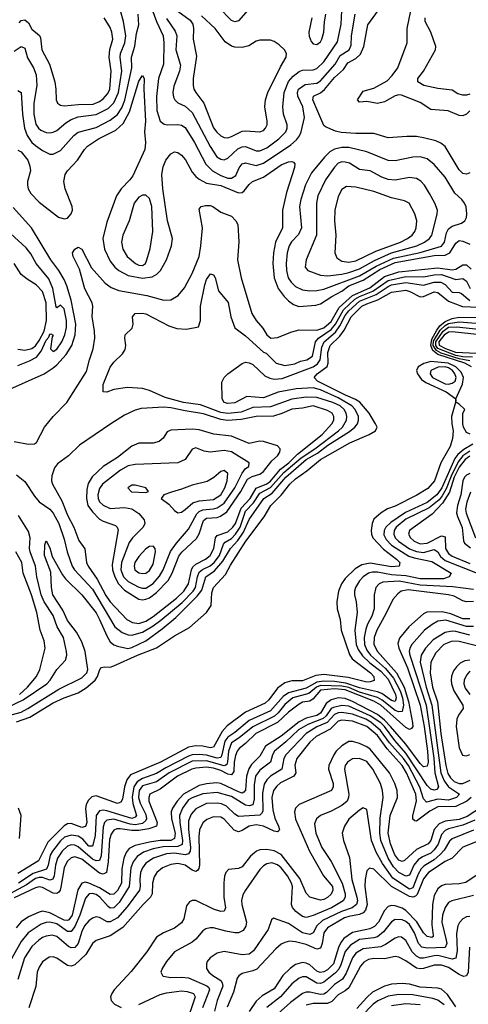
# Model space of a CAD drawing. Header units: inches. Extents: x 884549 to 1028252, y 526810 to 653624.
# Tile 641 of 656: x 982801 to 985321, y 553529 to 559060. Entities that reach past the tile are written whole.
import ezdxf

# ---------------------------------------------------------------- set-up
doc = ezdxf.new("R2010")
doc.units = ezdxf.units.IN
doc.header["$MEASUREMENT"] = 0
doc.layers.add('A9585', color=7, linetype='Continuous')

msp = doc.modelspace()

# ---------------------------------------------------------------- linework, layer by layer
at = {"layer": 'A9585', "color": 5}
for points, elevation in [([(985330, 558199.9), (985310, 558191.9), (985290, 558196.1), (985270, 558215.6), (985190, 558347.2), (985167.1, 558367.1), (985138.4, 558378.4), (985070, 558396.9), (985030, 558402.8), (984976.3, 558403.7), (984870, 558395.9), (984790, 558421.3), (984690, 558420.3), (984606.6, 558426.6), (984574.2, 558434.2), (984518, 558458), (984510, 558465.1), (984448, 558610), (984450.7, 558630), (984490, 558649.2), (984512.9, 558667.1), (984570, 558734.5), (984619.1, 558780.9), (984643.3, 558816.7), (984690, 558841.1), (984714.6, 558865.4), (984734, 558910), (984756.4, 559030), (984870.9, 559190)], 2120), ([(983530, 559155.9), (983569.6, 559049.6), (983606.2, 558970), (983610.1, 558930.1), (983608.8, 558810), (983580.1, 558730), (983568.6, 558628.6), (983570.6, 558550), (983590, 558490.2), (983612, 558472), (983630, 558468.7), (983690, 558471.9), (983710, 558467.5), (983730, 558453.6), (983782.5, 558370), (983847.5, 558247.5), (983883.6, 558210), (983930, 558183.7), (983970, 558170.4), (983990.3, 558169.7), (984015.1, 558184.9), (984033.3, 558226.7), (984050.4, 558249.6), (984070, 558255.2), (984130, 558240.5), (984170, 558253), (984324, 558356), (984355.9, 558384.1), (984372.8, 558407.2), (984382.8, 558430), (984401.5, 558510), (984390.8, 558570), (984363.7, 558630), (984360.8, 558650), (984367.1, 558670), (984403.7, 558696.3), (984470, 558703.1), (984490, 558717), (984573.4, 558810), (984601, 558859), (984651.9, 558890), (984663.2, 558916.8), (984665.5, 558970), (984684.8, 559090)], 2140), ([(984084.3, 559115.7), (984030, 559053.8), (984010, 559048.2), (983990, 559055.7), (983916.8, 559130)], 2160), ([(982770, 558883.1), (982810, 558909.3), (982830, 558899.5), (982845.8, 558845.8), (982878.2, 558790), (982893.3, 558750), (982897.2, 558690), (982881.2, 558590), (982880.1, 558530), (982892.4, 558472.4), (982906.8, 558450), (982919.5, 558439.5), (982950, 558425.6), (982970, 558423.6), (982990, 558428), (983010, 558437.7), (983059.9, 558480.1), (983090, 558498.8), (983130, 558513.2), (983230, 558526.9), (983298.2, 558561.8), (983330, 558593.2), (983355.8, 558650), (983374.1, 558770), (983364.8, 558850), (983366.7, 558870), (983390.9, 558930), (983396.5, 558970), (983384.1, 559050), (983368, 559110)], 2160), ([(982790, 558661.6), (982810, 558650.7), (982816.5, 558530), (982827.9, 558450), (982842.2, 558410), (982870, 558370.7), (982890, 558353.2), (982930, 558324.8), (982970, 558305), (982990, 558305.2), (983030, 558325.4), (983105.5, 558410), (983130, 558427.1), (983230, 558453.7), (983310, 558494.7), (983350, 558527.6), (983375.5, 558564.5), (983391.7, 558608.3), (983430.9, 558790), (983429.9, 558850.1), (983448.6, 558911.4), (983457.4, 558982.6), (983470.9, 559030), (983466.8, 559090)], 2140), ([(982798.4, 559041.6), (982810, 559055.1), (982830, 559059.8), (982850, 559041.4), (982870, 559006.3), (982911.4, 558971.4), (982917.9, 558957.9), (982926.2, 558890), (982968.2, 558810), (982998, 558710), (983004.2, 558670), (983005.2, 558610), (983013.1, 558590), (983030, 558579.3), (983050, 558575.9), (983130, 558583.8), (983214.6, 558585.4), (983250, 558599.7), (983270, 558614.6), (983295.7, 558644.3), (983308.3, 558670), (983314.7, 558770), (983303.2, 558850), (983308.3, 558891.7), (983323.5, 558950), (983319.5, 558990), (983310, 559015.3), (983274.9, 559070)], 2180), ([(983625.6, 559065.6), (983675.2, 558995.2), (983684.2, 558970), (983678.4, 558890), (983704.9, 558804.9), (983698.5, 558770), (983666.6, 558686.6), (983662, 558650), (983665.4, 558625.4), (983672, 558610), (983690, 558592), (983730, 558573.7), (983770, 558537.7), (983870, 558347.5), (983909.1, 558290), (983930, 558275.7), (983950, 558271.9), (983970, 558281.1), (984026.3, 558333.7), (984050, 558345.5), (984070, 558346.6), (984130, 558323.1), (984150, 558323.4), (984190, 558340.5), (984257.5, 558390), (984295.9, 558430), (984303.6, 558450), (984303.9, 558470), (984282.9, 558530), (984279.1, 558570), (984287.2, 558650), (984310, 558711.7), (984336.6, 558743.4), (984370, 558769), (984390, 558776.9), (984450, 558777.8), (984470, 558785.9), (984510, 558823.9), (984585.3, 558934.7), (984605.8, 559034.2), (984610.6, 559110)], 2160), ([(983690, 559108.3), (983758, 559058), (983774.1, 559034.1), (983778, 559010), (983775.3, 558950), (983794.1, 558854.1), (983775.1, 558730), (983775.2, 558690), (983780.1, 558670), (983790.1, 558650), (983835, 558590), (983890, 558452.9), (983907.7, 558427.7), (983930, 558407.2), (983950, 558397.3), (983970, 558396.6), (983990, 558403.8), (984050, 558432.9), (984070, 558435.8), (984150, 558429.5), (984170, 558437.5), (984182.5, 558450), (984190.6, 558470), (984190.5, 558489.5), (984177.8, 558570), (984182.1, 558610), (984195.7, 558650), (984265.8, 558794.2), (984298.4, 558850), (984299.3, 558870), (984287.8, 558890), (984258.6, 558918.6), (984230, 558937.5), (984210, 558944.1), (984150, 558945.5), (984130, 558938.7), (984087.5, 558912.5), (984050, 558903), (984010, 558905.4), (983990, 558911.7), (983955.4, 558935.4), (983899.5, 559010), (983821.8, 559081.8)], 2180), ([(984442.4, 559070), (984425.2, 558990), (984426.6, 558966.6), (984438, 558938), (984450, 558923.6), (984470, 558920.2), (984490, 558936.1), (984498.1, 558950), (984508.9, 558988.9), (984512.3, 559047.7), (984521.1, 559090)], 2180), ([(985330, 558547.5), (985310, 558528.5), (985290, 558519), (985270, 558521.3), (985207.4, 558547.4), (985110, 558556.2), (985050, 558595.5), (984944.7, 558635.3), (984930, 558637.1), (984910, 558631.2), (984850, 558599.2), (984810, 558589.1), (984750, 558600.9), (984710, 558596.2), (984698.7, 558610), (984730, 558658.9), (984790, 558674.8), (984864.3, 558715.7), (984893.9, 558746.1), (984924.9, 558790), (984977.3, 558930), (984978.1, 559010), (984998.2, 559110)], 2080), ([(985330, 558641.5), (985310, 558635.5), (985290, 558635.1), (985262.5, 558642.5), (985230, 558663.5), (985150, 558672.9), (985070.4, 558690.4), (985037.8, 558710), (985038, 558730), (985068.8, 558771.2), (985137.2, 558890), (985138, 558910), (985109.9, 558989.9), (985077.9, 559050), (985078.3, 559070)], 2060), ([(982790, 558326.2), (982810, 558317.2), (982846.6, 558270), (982857.7, 558237.7), (982860.9, 558210), (982844.6, 558150), (982844.3, 558130), (982849.4, 558110), (982863.9, 558083.9), (982910, 558035.4), (983019.8, 557950), (983050, 557940.3), (983070, 557945.3), (983091.1, 557970), (983096.9, 557990), (983096.4, 558010), (983056.1, 558110), (983049.9, 558150.1), (983057.3, 558190), (983069.9, 558210.1), (983125.9, 558270), (983164.2, 558330), (983182.7, 558350), (983243.4, 558390), (983341.3, 558438.7), (983383, 558477), (983418.5, 558541.5), (983470, 558715.3), (983490, 558747.2), (983500.7, 558730), (983498.5, 558670), (983506.8, 558490), (983502.5, 558430), (983507.6, 558370), (983503.7, 558330), (983436.6, 558183.4), (983419.7, 558160.3), (983370.1, 558109.9), (983344.8, 558070), (983290, 557923.1), (983268.2, 557830), (983277, 557770), (983310, 557703.3), (983335.4, 557670), (983357.5, 557650), (983410, 557623), (983490, 557607.8), (983544.4, 557615.6), (983571.5, 557630), (983592.2, 557650), (983626.1, 557710), (983654.2, 557790), (983659.5, 557830), (983631.9, 557930), (983605.5, 558110), (983599.9, 558190), (983606, 558234), (983621, 558270), (983650, 558307.1), (983670, 558317.2), (983690, 558314.2), (983710, 558299.2), (983732.3, 558272.3), (983770, 558203.5), (983790, 558179.2), (983810, 558163.8), (983850, 558142.2), (983930, 558127.9), (984030, 558086.8), (984050, 558089.2), (984062.2, 558097.8), (984090, 558134.5), (984108.8, 558151.2), (984170, 558174.4), (984270, 558243.8), (984310, 558260.8), (984330, 558263.6), (984339, 558259), (984346.3, 558250), (984345.2, 558230), (984299.4, 558090), (984277.5, 557990), (984278, 557890), (984237, 557810), (984226.3, 557750), (984222.4, 557690), (984230.9, 557610), (984253.6, 557550), (984285.8, 557505.8), (984310, 557481.2), (984339.3, 557459.3), (984369.2, 557449.2), (984464.1, 557455.9), (984490, 557462.9), (984554.5, 557505.5), (984610, 557535.6), (984650, 557564.8), (984730, 557597), (984823.7, 557656.3), (984910, 557695.6), (985130, 557735.1), (985190, 557736.4), (985216.6, 557750), (985250, 557804.6), (985270, 557818.8), (985290, 557816.2), (985330, 557798.4)], 2120), ([(982770, 556691), (982850, 556674.6), (982883.3, 556676.7), (982895, 556685), (982940.3, 556770), (982989.5, 556830.5), (983065, 556910), (983176.1, 557083.9), (983192.3, 557150), (983213.1, 557210), (983222.3, 557270), (983220.5, 557310), (983207.3, 557392.7), (983211, 557450), (983207.6, 557470), (983167.7, 557547.7), (983137.7, 557657.7), (983101.1, 557730), (983098.5, 557750), (983111.3, 557770), (983130, 557781.2), (983150, 557770.3), (983205, 557665), (983280.4, 557580.4), (983314.6, 557554.6), (983358.1, 557538.1), (983514.3, 557510), (983610, 557484.1), (983650, 557487), (983690.4, 557509.6), (983727, 557553), (983770, 557634), (983808.5, 557730), (983819, 557790), (983827.6, 557890), (983810, 557995.6), (983820.8, 558010), (983844, 558016), (983870, 558015.8), (983886.4, 558010), (983930, 557978.8), (983990, 557956.5), (984015.5, 557930), (984026.5, 557910), (984032.6, 557812.6), (984023.8, 557710), (984044.6, 557610), (984104.6, 557410), (984129, 557370), (984167.1, 557327.1), (984189.8, 557289.8), (984210.8, 557270.8), (984250, 557274.2), (984330, 557306.6), (984370, 557317.6), (984470, 557315), (984510, 557328.8), (984550, 557365.3), (984596, 557444), (984670, 557510), (984766.8, 557553.2), (984850, 557616.4), (984930, 557644.3), (985150, 557665.6), (985230, 557655.4), (985250, 557658.6), (985290, 557681.9), (985310, 557682.1), (985337.8, 557657.8)], 2080), ([(982711.9, 556970), (982938.5, 557070), (982990, 557103.4), (983010, 557121.8), (983061.3, 557178.7), (983093.3, 557230), (983113.1, 557290), (983116.2, 557350), (983090, 557483.9), (983065.6, 557565.6), (983050, 557600.7), (983020.1, 557650), (982975.6, 557710), (982867.5, 557890), (982763.9, 558003.9)], 2120), ([(982790, 557116.6), (982856.5, 557143.5), (982895.3, 557164.7), (982922.2, 557197.8), (982950, 557259.6), (982963.9, 557276.1), (982970, 557294.2), (982976.1, 557296.1), (982988.5, 557288.5), (982982.6, 557277.4), (982973.5, 557210), (982990, 557196.8), (983010, 557208.4), (983038.2, 557250), (983054.9, 557290), (983064.3, 557330), (983063.4, 557370), (983050, 557435.6), (983030, 557456.4), (983010, 557440.5), (983006.8, 557446.8), (982986.3, 557550), (982964.2, 557604.2), (982893.3, 557690), (982864.1, 557744.1), (982837.8, 557777.8), (982750, 557859.4)], 2140), ([(982790, 557209.1), (982830, 557203.7), (982870, 557213.1), (982890, 557228.3), (982910, 557257), (982938.1, 557310), (982952.3, 557370), (982950.2, 557470), (982930, 557533.3), (982894.5, 557570), (982842.3, 557602.3), (982809.1, 557629.1), (982769.8, 557690)], 2160), ([(982783.4, 556503.4), (982830, 556465.3), (982883.7, 556383.7), (982910, 556352.2), (982970, 556311.1), (982990, 556288.3), (983020.5, 556230), (983050, 556142.6), (983068, 556070), (983096.5, 555990), (983108.3, 555970), (983210, 555860.3), (983335.9, 555650), (983376.7, 555616.7), (983410, 555603.6), (983430, 555602.2), (983490, 555620), (983550, 555654.8), (983593.8, 555686.2), (983713.2, 555786.8), (983775.2, 555850), (983789.3, 555870), (983800, 555930), (983810, 555956.3), (983827.9, 555972.1), (983870, 555991.9), (983893.1, 556010), (983924.1, 556050), (983946.6, 556113.4), (983955.6, 556124.4), (983990, 556145.4), (984013.1, 556170), (984038.6, 556210), (984070, 556299.6), (984114.9, 556345.1), (984150, 556400.2), (984210, 556431.8), (984283.9, 556516.1), (984381.7, 556598.3), (984459.4, 556650), (984591.3, 556750), (984613.3, 556770), (984636.5, 556810), (984638.5, 556830), (984634.2, 556850), (984622.8, 556870), (984600.3, 556890), (984560.7, 556910), (984470, 556938.1), (984410, 556939.4), (984330, 556928.7), (984210, 556885.4), (984110, 556881.1), (984044.6, 556855.4), (983970, 556847.2), (983930, 556853.9), (983816, 556896), (983721.7, 556910), (983618.2, 556938.2), (983530, 556976.2), (983490, 556987.5), (983406.5, 556993.5), (983330, 556982), (983290, 556966.6), (983270, 556969.2), (983269.7, 557010), (983310, 557107.7), (983330, 557135.8), (983378, 557182), (983393, 557207), (983397.2, 557230), (983391.3, 557270), (983393.6, 557290), (983432.5, 557327.5), (983438.8, 557350), (983435.6, 557390), (983449.2, 557410), (983488.3, 557411.7), (983510, 557407), (983639.6, 557339.6), (983684.6, 557324.6), (983737.8, 557322.2), (983805.9, 557334.1), (983817.2, 557370), (983816.1, 557450), (983841.3, 557570), (983850, 557601.1), (983872.3, 557632.3), (983890, 557625.7), (983898.2, 557610), (983917.2, 557537.2), (983972, 557472), (983986.4, 557390), (984010, 557328.6), (984070, 557284.8), (984170, 557193.1), (984185.8, 557185.8), (984242, 557130), (984290, 557117.3), (984346.2, 557126.2), (984379.1, 557140.9), (984414.3, 557150), (984444.8, 557170), (984461.9, 557250), (984479.8, 557270), (984550, 557318.6), (984575.3, 557350), (984620, 557430), (984683.6, 557490), (984710, 557505.1), (984785.5, 557534.5), (984870, 557595.5), (984970, 557616.8), (985070, 557614.9), (985130, 557627), (985170, 557627.6), (985250, 557600.5), (985290, 557606.3), (985310, 557590.7), (985332.2, 557550)], 2060), ([(982690, 555138.3), (982808.5, 555170), (982847.6, 555190), (983021.6, 555298.4), (983150, 555362.5), (983178.3, 555390), (983184.1, 555410), (983169.1, 555510), (983150, 555564.6), (983119.7, 555619.7), (983070, 555684.5), (983042.8, 555742.8), (982987.2, 555830), (982979.1, 555870), (982975.8, 555955.8), (982941.2, 556050), (982941.5, 556110), (982950, 556132.4), (982970, 556093), (982984.1, 556044.1), (983040.7, 555940.7), (983058.1, 555918.1), (983150, 555829.2), (983230, 555727.1), (983250, 555691.4), (983290, 555598.3), (983310, 555565), (983330, 555549.1), (983350, 555541.2), (983408.5, 555528.5), (983430, 555532.4), (983508.8, 555571.2), (983601.8, 555638.2), (983677.9, 555702.1), (983798.5, 555821.5), (983824.1, 555855.9), (983846.7, 555930), (983895.8, 555964.2), (983942.6, 556017.4), (983985, 556090), (984025.4, 556134.6), (984058.3, 556181.7), (984090, 556252.9), (984171.7, 556370), (984219.2, 556400.8), (984295.4, 556490), (984410, 556588.7), (984474.3, 556625.7), (984532.2, 556670), (984653.7, 556746.3), (984683.5, 556770), (984697.7, 556790), (984703.7, 556810), (984703.2, 556830), (984684.9, 556870), (984666.7, 556890), (984590, 556936.2), (984490, 556980.6), (984450, 556991.4), (984353.7, 556986.3), (984252.1, 556967.9), (984170, 556935.8), (984077.6, 556942.4), (984010, 556908.5), (983970, 556904.4), (983950, 556909.4), (983937.9, 556930), (983937.2, 557022.8), (983949.7, 557050.3), (983969.7, 557070.3), (984051.3, 557128.7), (984070, 557135.8), (984090, 557132.8), (984110, 557123), (984178.6, 557058.6), (984205.7, 557045.7), (984230, 557041), (984275.2, 557044.8), (984450, 557109.8), (984473.6, 557126.4), (984488.1, 557150), (984498.8, 557221.2), (984510.5, 557249.5), (984574.8, 557305.2), (984599.9, 557340.1), (984630, 557398.9), (984650, 557424.8), (984710, 557478.9), (984803.6, 557516.4), (984870, 557561.8), (984890, 557570.4), (984970, 557583), (985070, 557568.2), (985130, 557584.7), (985165.6, 557585.6), (985190, 557571.9), (985230, 557528.6), (985270, 557527.2), (985282.5, 557522.5), (985330, 557482.3)], 2040), ([(982783.7, 555116.3), (982858.1, 555141.9), (982990, 555222), (983050.1, 555250.1), (983130, 555277.7), (983174.2, 555305.8), (983225.5, 555350), (983238.6, 555370), (983250.7, 555409.3), (983259.9, 555420.1), (983275.5, 555424.5), (983310, 555423.2), (983330, 555430), (983462.1, 555490), (983570, 555530.9), (983670, 555599.3), (983755.3, 555644.7), (983850, 555730.1), (983877.4, 555770), (983880.3, 555839.7), (983890.2, 555870), (983956.4, 555943.6), (983984.2, 555995.8), (984071.1, 556130), (984173.5, 556266.5), (984211.6, 556330), (984270.4, 556389.6), (984318.3, 556450), (984350, 556480.1), (984414.4, 556525.6), (984490, 556590.1), (984656.2, 556683.8), (984764.6, 556730), (984799.6, 556750), (984808.4, 556770), (984800.4, 556790), (984764.7, 556850), (984711.3, 556911.2), (984687, 556927), (984631.8, 556950), (984473.8, 557030), (984455, 557050), (984471.8, 557070), (984527.8, 557112.2), (984533.8, 557130), (984531.8, 557190), (984544.1, 557230), (984598.8, 557281.2), (984623.7, 557316.3), (984663.5, 557390), (984723.4, 557450), (984750, 557464.6), (984813.1, 557486.9), (984889.9, 557530), (984970, 557540.2), (984993.2, 557533.2), (985050, 557503.9), (985070, 557504.5), (985130, 557530.4), (985150, 557527.5), (985210, 557477.8), (985288.2, 557448.2), (985470, 557441.7)], 2020), ([(985338.1, 557110), (985301.8, 557130), (985150, 557178.7), (985121.7, 557201.7), (985110.3, 557230), (985115.2, 557264.8), (985144, 557316), (985160.8, 557339.2), (985190, 557364.3), (985230, 557381.5), (985270, 557389.5), (985450, 557386)], 1980), ([(985330, 557144), (985270, 557154), (985167.5, 557187.5), (985141.9, 557201.9), (985124.2, 557230), (985126.1, 557253.9), (985163.5, 557316.5), (985190, 557342.9), (985210, 557353.1), (985270, 557363.4), (985410.9, 557350.9)], 1960), ([(985344.1, 557164.1), (985290, 557166.1), (985250, 557173.2), (985150, 557212.6), (985138.8, 557230), (985139, 557250), (985179, 557310), (985210, 557331.9), (985255.2, 557335.2), (985380.5, 557320.5)], 1940), ([(985364.4, 557184.4), (985250, 557189.6), (985193.8, 557210), (985158.6, 557230), (985157.2, 557250), (985190, 557293.8), (985210, 557306.1), (985230, 557307.7), (985387.7, 557292.3)], 1920), ([(985331.3, 556731.3), (985310, 556740.9), (985293.6, 556770), (985289.7, 556790), (985289.7, 556850), (985300.8, 556870), (985270, 556899.4), (985250.6, 556910.6), (985250, 556926), (985249.3, 556909.3), (985227.3, 556830), (985228.2, 556790), (985235.9, 556750), (985232.6, 556707.4), (985218.4, 556661.6), (985167.4, 556570), (985131.2, 556468.8), (985093.2, 556426.8), (985031.9, 556388.1), (984910, 556327.4), (984867.5, 556312.5), (984830.9, 556290), (984790, 556253.3), (984780.3, 556230), (984774.9, 556190), (984776.4, 556170), (984784.4, 556150), (984844.9, 556084.9), (984918, 556030), (984936.6, 556010), (984933.1, 555990), (984890, 555986.6), (984770, 556007.3), (984722, 555998), (984685, 555975), (984630, 555919.9), (984608.6, 555890), (984592.2, 555850), (984582.3, 555790), (984583.9, 555750), (984601.1, 555690), (984607.2, 555630), (984653, 555493), (984669.1, 555469.1), (984771.7, 555390), (984790.1, 555370), (984791.6, 555348.4), (984770, 555339.6), (984750, 555338.8), (984645.4, 555365.4), (984510, 555381.8), (984464.5, 555375.5), (984390, 555345.9), (984330, 555346.8), (984290, 555334.7), (984250, 555304.6), (984200.4, 555239.6), (984180.1, 555219.9), (984069.3, 555170.7), (983966, 555094), (983938.1, 555061.9), (983890, 554974.3), (983870, 554969.9), (983830, 554978.8), (983790, 554980.4), (983750, 554972.6), (983591.4, 554890), (983422.7, 554817.3), (983402.6, 554790), (983389, 554750), (983378.9, 554681.1), (983370, 554663.7), (983350, 554657.1), (983230, 554700.3), (983205.9, 554694.1), (983185.7, 554674.3), (983173.6, 554650), (983171.4, 554628.6), (983177.6, 554550), (983170, 554527.2), (983150, 554522.1), (983090, 554544.7), (983070, 554542.1), (983050, 554532.3), (982959.4, 554440.6), (982905.8, 554334.2), (982790, 554263.7)], 2020), ([(985345.4, 556674.6), (985295, 556645), (985262.6, 556617.4), (985245.2, 556594.8), (985171.4, 556430), (985143.8, 556390), (985090, 556347), (984968.2, 556291.8), (984885, 556235), (984858.5, 556210), (984847.8, 556190), (984846.2, 556166.2), (984859.2, 556139.2), (984888.5, 556108.5), (984986.6, 556046.6), (985016.4, 556036.4), (985116.2, 556016.2), (985225.2, 555950), (985214.2, 555930), (985181.4, 555918.6), (985050, 555918.2), (984970, 555935.8), (984890, 555942), (984810, 555957.1), (984783.4, 555956.6), (984759.5, 555950), (984730.1, 555930), (984710, 555907.9), (984686.6, 555870), (984681, 555850), (984682.3, 555830), (984691.5, 555790), (984696.9, 555730), (984682.6, 555630), (984690.7, 555550), (984701.9, 555521.9), (984725.9, 555485.9), (984767.6, 555447.6), (984830, 555400.1), (984870, 555356), (984911, 555270), (984915.6, 555250), (984910, 555229.9), (984890, 555236.1), (984834.7, 555274.7), (984810, 555284.6), (984710, 555307.3), (984633.8, 555333.8), (984570, 555342.2), (984510, 555344.5), (984470, 555339.2), (984410, 555304.3), (984310, 555279.2), (984281.4, 555258.6), (984210, 555178), (984090, 555122.5), (984010, 555055.8), (983969.7, 555030.3), (983953.4, 555006.6), (983937, 554930), (983930, 554915.8), (983910, 554910.7), (983850, 554927.9), (983810, 554932.1), (983770, 554929.6), (983750, 554923.3), (983622.4, 554857.6), (983570, 554824.9), (983490, 554797.4), (983460.7, 554779.3), (983441.8, 554750), (983432.3, 554692.3), (983437.3, 554657.3), (983457.9, 554590), (983450, 554579.5), (983430, 554573.6), (983290, 554616), (983270, 554619.4), (983250, 554616.6), (983230.5, 554589.5), (983225.2, 554474.8), (983210, 554416.5), (983190, 554417.6), (983155.9, 554455.9), (983130, 554472.8), (983090, 554478.6), (983053, 554467), (983030, 554447.1), (982984.9, 554390), (982973.1, 554366.9), (982960.5, 554310), (982951.1, 554288.9), (982875.9, 554264.1), (982795.2, 554210)], 2040), ([(985330, 556637), (985290, 556610), (985263.3, 556576.7), (985224.2, 556495.8), (985196.1, 556423.9), (985174.6, 556385.4), (985156.4, 556363.6), (985101.4, 556318.6), (984970, 556253.4), (984915.7, 556210), (984904.5, 556190), (984902.9, 556170), (984910.1, 556150), (984928, 556130), (984990, 556087.7), (985030, 556071.8), (985070, 556067.3), (985130, 556083.5), (985150, 556071.4), (985164.9, 556044.9), (985190, 556022.2), (985371, 555950)], 2060), ([(985330, 556607.2), (985302.7, 556590), (985270, 556546.1), (985241.2, 556490), (985214.4, 556405.6), (985176.6, 556343.4), (985117.1, 556282.9), (984990.2, 556190), (984985.3, 556170), (984996.1, 556150), (985017.3, 556130), (985050, 556115.4), (985090, 556119), (985170, 556161.3), (985190, 556155.5), (985192.7, 556090), (985210, 556060.4), (985230, 556046.7), (985330, 556005.8)], 2080), ([(985330, 556509.9), (985310, 556501.3), (985299.6, 556490), (985289.6, 556470), (985278.3, 556390), (985260.3, 556330), (985255.1, 556290), (985259.5, 556270), (985287.1, 556207.1), (985293.3, 556133.3), (985299.7, 556119.7), (985332.8, 556092.8)], 2120), ([(985333.9, 556406.1), (985312.3, 556350), (985305.5, 556310), (985308.6, 556288.6), (985360.3, 556150)], 2140), ([(982730, 555196.6), (982820.1, 555239.9), (982953.7, 555330), (982973, 555350), (983009.6, 555410.4), (983058.3, 555461.7), (983065.9, 555490), (983064.5, 555510), (983046.4, 555590), (983011.9, 555650), (982990, 555712.6), (982937.7, 555790), (982921.8, 555830), (982897.1, 555930), (982889.6, 555990), (982860.3, 556070), (982856.6, 556090), (982859.1, 556150), (982850, 556185.7), (982794.3, 556274.3)], 2060), ([(982799.8, 555270), (982845.5, 555310), (982895.8, 555370), (982914.5, 555410), (982943.4, 555530), (982938.3, 555570), (982916.9, 555630), (982897.6, 555730), (982868.3, 555830), (982821.4, 555950), (982813.4, 556010), (982779.2, 556070)], 2080), ([(985350, 555858.5), (985233.8, 555873.8), (985050, 555882.7), (984933.3, 555906.7), (984840, 555900), (984819.3, 555890), (984802, 555870), (984793, 555830), (984791.7, 555750), (984779.7, 555710), (984755.1, 555664.9), (984744.7, 555635.3), (984735.5, 555590), (984736.9, 555550), (984750, 555517.5), (984770.6, 555490), (984855.4, 555415.4), (984901, 555361), (984937.2, 555290), (984951, 555250), (984957.2, 555210), (984950, 555174), (984930, 555171), (984910, 555179.8), (984837, 555237), (984810, 555252.9), (984710, 555283.2), (984650, 555308.4), (984610, 555316.6), (984490, 555318.9), (984468.8, 555311.2), (984424.5, 555275.5), (984335.7, 555250), (984290, 555212.9), (984253.7, 555166.3), (984232.9, 555147.1), (984110, 555087.3), (984033.7, 555026.3), (983990, 554998.2), (983973, 554950), (983968.7, 554891.3), (983963.6, 554876.4), (983956, 554870), (983950, 554867.9), (983850, 554896.3), (983770, 554894.3), (983639.7, 554830), (983570, 554778.7), (983490, 554756.6), (983471.2, 554730), (983468.4, 554690), (983478.5, 554658.5), (983510, 554595.5), (983514.1, 554570), (983510, 554561.1), (983490, 554543.9), (983450, 554537.4), (983420.9, 554540.9), (983330, 554568.3), (983290, 554563.8), (983277.2, 554550), (983270, 554526.6), (983257.8, 554362.2), (983250, 554336.7), (983230, 554334.4), (983210, 554345.1), (983130, 554413.8), (983110, 554423.3), (983090, 554424.1), (983070, 554416.8), (983040.1, 554390), (983014.1, 554350), (983002.2, 554310), (982995.1, 554250), (982987.4, 554232.6), (982970, 554226.6), (982930, 554241.6), (982910, 554241.8), (982890, 554234.9), (982839.1, 554200.9), (982748.6, 554151.4)], 2060), ([(985350, 555791.6), (985310, 555790.5), (985290, 555794.9), (985240.7, 555820.7), (985210, 555829.8), (984983.5, 555856.5), (984943.8, 555850), (984925, 555835), (984897.7, 555802.3), (984858.5, 555721.5), (984806.6, 555630), (984792.3, 555590), (984790.6, 555550), (984811.2, 555510), (984917.7, 555390), (984959.9, 555310), (984984.8, 555230), (985007.3, 555110), (985009.2, 555090), (985001.8, 555078.2), (984990, 555072.6), (984970, 555084.2), (984830, 555208.6), (984791, 555231), (984630, 555294.8), (984570, 555301.3), (984490, 555293), (984450, 555244.2), (984430, 555231.4), (984390, 555225.7), (984370, 555215.2), (984310.3, 555169.7), (984250, 555111.6), (984126.6, 555050), (984070, 554993.6), (984034.4, 554965.6), (984022.2, 554950), (984013.1, 554926.9), (984005.9, 554890), (984003, 554837), (983990, 554817.2), (983970, 554821), (983930, 554843), (983890, 554855.9), (983850, 554860.3), (983790, 554855.7), (983767.7, 554850), (983686.6, 554810), (983590, 554737.7), (983532.8, 554710), (983526.1, 554690), (983527.2, 554670), (983573.3, 554550), (983569.7, 554530.3), (983526.1, 554513.9), (983470, 554506.1), (983430, 554505), (983364.8, 554515.2), (983346.2, 554513.8), (983330, 554506.6), (983315, 554485), (983305.9, 554454.1), (983298.9, 554330), (983288.5, 554270), (983270, 554260.1), (983250, 554266.3), (983150, 554344.1), (983110, 554357), (983090, 554351.5), (983068.5, 554331.5), (983050, 554296), (983032.9, 554187.1), (983029.2, 554170.8), (983020.5, 554159.5), (983010, 554150.9), (982990, 554153.2), (982930, 554185.4), (982910, 554188.2), (982890, 554183.3), (982770, 554127.2)], 2080), ([(985350, 555650.7), (985310, 555651.5), (985193.7, 555686.3), (985150, 555681.4), (985117, 555663), (985074.1, 555630), (985004.1, 555550), (984991.9, 555530), (984988.7, 555510), (984992.1, 555490), (985083.5, 555210), (985128.1, 554911.9), (985133.3, 554830), (985153.5, 554750), (985143.9, 554736.1), (985130, 554730.9), (985110, 554738.1), (985090, 554757.3), (984970, 554940.6), (984907.5, 555010), (984850, 555089.2), (984828.7, 555110), (984769.9, 555149.9), (984650, 555202.9), (984610, 555208.3), (984562.9, 555197.1), (984550, 555189.7), (984521.9, 555150), (984505.2, 555134.8), (984418.6, 555101.4), (984366.2, 555070), (984296.8, 555003.2), (984232.1, 554950), (984221.6, 554930), (984210.3, 554889.7), (984150, 554844.2), (984125, 554810), (984117.9, 554762.1), (984118.1, 554681.9), (984110, 554649.5), (984090, 554644.4), (984070, 554647.3), (983990, 554696), (983910, 554719.4), (983830, 554711.3), (983770.3, 554689.7), (983750, 554677.4), (983715.1, 554630), (983698.9, 554590), (983699.8, 554550), (983714.7, 554450), (983713, 554427), (983690, 554414.9), (983606.9, 554413.1), (983550, 554403.2), (983497.1, 554382.9), (983460.4, 554359.6), (983437.9, 554330), (983425, 554295), (983416.7, 554190), (983360.2, 554100.2), (983330, 554071.7), (983310, 554069.9), (983298.4, 554078.4), (983251.7, 554130), (983230, 554145.6), (983210, 554151.8), (983190.9, 554149.1), (983170, 554124.6), (983138.5, 554030), (983110, 553966.3), (983090, 553938.6), (983070, 553938.3), (983010, 553980.1), (982969.5, 553990.5), (982950, 553989.3), (982921.7, 553978.3), (982849.5, 553930.5), (982810, 553882.4), (982710, 553703.9)], 2140), ([(985330, 555694), (985290, 555695), (985222.2, 555722.2), (985174.2, 555734.2), (985087.9, 555732.1), (985070, 555721.9), (984985.9, 555650), (984934.5, 555585.5), (984925.2, 555554.8), (984930.1, 555530), (984978.6, 555418.6), (985049.9, 555210), (985073, 555090), (985091.8, 554950), (985095, 554890), (985090, 554866), (985070, 554862.9), (985050, 554882.2), (984970.8, 554990.8), (984884.5, 555090), (984850, 555125.6), (984810, 555156.7), (984670, 555230.1), (984630, 555245.9), (984589.3, 555250.7), (984550, 555239.8), (984522, 555218), (984490, 555164.6), (984470, 555151.2), (984410, 555135.6), (984370, 555115.4), (984270, 555035.9), (984181.1, 554978.9), (984150, 554923.1), (984103.8, 554876.2), (984087.6, 554852.4), (984075.8, 554810), (984070, 554731.1), (984060.1, 554719.9), (984050, 554715.4), (984030, 554722), (983930, 554769.2), (983906.9, 554773.1), (983850, 554767.4), (983810, 554757.5), (983720.9, 554710), (983685, 554670), (983659.2, 554630), (983652, 554610), (983653.8, 554570), (983674, 554490), (983670, 554460.4), (983650.4, 554449.6), (983590, 554449.1), (983530, 554440.1), (983450, 554420.6), (983416, 554404), (983398.3, 554381.7), (983385.6, 554350), (983375.6, 554290), (983372.4, 554210), (983350, 554168.3), (983330, 554148), (983310, 554145.1), (983250, 554183.4), (983190, 554210.2), (983170, 554214.5), (983150.1, 554209.9), (983128.4, 554171.6), (983094.9, 554030), (983076.4, 554003.6), (983070, 553999.2), (983050, 554001.8), (982970, 554042.9), (982930, 554051.6), (982910, 554047.2), (982850, 554020.4), (982810, 553992.3), (982780.8, 553959.2)], 2120), ([(985330, 555602.6), (985250, 555622.8), (985230, 555624.8), (985190, 555617.8), (985122.8, 555577.2), (985080.3, 555530), (985056.5, 555490), (985051.1, 555450), (985084.1, 555310), (985115.6, 555210), (985166, 554830), (985185, 554785), (985209.7, 554749.7), (985271.4, 554710), (985255.1, 554690), (985210, 554675.8), (985150, 554680.7), (985085.3, 554665.3), (985070, 554683.7), (985048.3, 554748.3), (984985.3, 554870), (984957, 554910), (984877.7, 554997.7), (984827.4, 555067.4), (984773, 555113), (984745.8, 555130), (984670, 555158.1), (984610, 555168), (984590, 555166), (984570, 555156.9), (984528.5, 555111.5), (984470, 555087.7), (984410, 555050.2), (984295.4, 554930), (984284.9, 554910), (984274.2, 554850), (984210, 554809.9), (984190, 554789.9), (984174.8, 554765.2), (984164.3, 554715.7), (984166.5, 554613.5), (984160, 554600), (984150, 554591.9), (984030, 554584), (984010, 554596.6), (983962.5, 554642.5), (983934.5, 554654.5), (983910, 554658.9), (983850, 554656.1), (983790, 554626.7), (983763.4, 554596.6), (983750, 554560.5), (983748.8, 554511.2), (983760.3, 554410), (983758.7, 554390), (983750, 554373.5), (983730, 554369.4), (983670, 554377.8), (983626.3, 554373.7), (983553.1, 554350), (983510, 554321.3), (983490, 554294.7), (983480.2, 554270), (983475.1, 554230), (983477.6, 554190), (983473.1, 554170), (983404, 554076), (983350, 554014.2), (983310, 553992.1), (983291.9, 553991.9), (983250, 554017.3), (983230, 554020.8), (983210, 554013.6), (983190, 553998.2), (983165.9, 553970), (983150, 553938.6), (983130, 553870), (983110, 553848.6), (983090, 553846.2), (983074.3, 553854.3), (983010, 553909.9), (982983.4, 553916.6), (982950, 553912), (982930, 553903.3), (982909, 553890), (982870, 553853.8), (982828.7, 553790), (982791.2, 553668.8)], 2160), ([(985390, 555537.4), (985270, 555567), (985230, 555569.6), (985182.6, 555550), (985137.6, 555502.4), (985111, 555450), (985107, 555390), (985118.9, 555310), (985147.2, 555227.2), (985166.5, 555050), (985194.1, 554870), (985205.6, 554825.6), (985220.2, 554800.2), (985241, 554781), (985270, 554769.6), (985290, 554770), (985331.2, 554788.7)], 2180), ([(985330, 555461.3), (985302.1, 555457.9), (985274.9, 555445.1), (985254.6, 555425.4), (985238.5, 555401.5), (985227.2, 555372.8), (985224.3, 555350), (985225.9, 555330), (985240.1, 555290), (985290.1, 555209.9), (985292, 555190), (985266.5, 555153.5), (985256.7, 555130), (985252.5, 555090), (985268.7, 554970), (985288.7, 554928.7), (985310, 554924), (985330, 554932.7)], 2220), ([(985330, 555399.5), (985310, 555378.6), (985298.1, 555350), (985296.6, 555330), (985303.9, 555303.9), (985330, 555268.9)], 2240), ([(985337.7, 554690), (985311.9, 554670), (985250, 554639.8), (985150, 554638.3), (985105.6, 554614.4), (985030, 554557.3), (985020.4, 554560.4), (985010, 554568.2), (985009.2, 554589.2), (985030.7, 554669.3), (985026.4, 554710), (984973, 554830), (984949.8, 554870), (984864.9, 554964.9), (984810, 555038.5), (984750, 555089), (984670, 555120.1), (984610, 555125.2), (984590, 555119.9), (984545.8, 555074.2), (984466.9, 555033.1), (984430, 555001.5), (984357.4, 554910), (984347.4, 554872.6), (984351.4, 554830), (984341.5, 554810), (984266.3, 554773.7), (984245.1, 554754.9), (984226.9, 554730), (984216.4, 554690), (984222.1, 554622.1), (984234.5, 554574.5), (984254.9, 554530), (984260.1, 554510), (984257, 554503), (984250, 554497.7), (984230, 554501.1), (984170, 554529), (984130, 554537.4), (984090, 554529.5), (984050, 554504.5), (984030, 554497.6), (984006.3, 554506.3), (983950, 554569.4), (983930, 554580.6), (983890, 554582), (983852.3, 554567.7), (983830, 554549), (983811.6, 554508.4), (983808.1, 554470), (983811.5, 554310), (983807.7, 554292.3), (983799.1, 554280.9), (983790, 554275.2), (983770, 554283), (983730, 554310.9), (983690, 554319.4), (983650, 554313.7), (983604, 554296), (983571.5, 554270), (983555.6, 554244.4), (983546.1, 554210), (983545.1, 554150), (983535.9, 554130), (983494.7, 554090), (983380.1, 553959.9), (983310, 553913.1), (983230, 553888.1), (983210, 553870.8), (983172, 553808), (983110, 553749.9), (983090, 553742.8), (983070, 553746.6), (983010, 553789), (982990, 553795.9), (982966.9, 553793.1), (982930, 553768.4), (982910, 553737.4), (982899.5, 553710), (982891.2, 553628.8), (982851.8, 553510)], 2180), ([(985400.1, 554639.9), (985315.3, 554584.7), (985270, 554566.2), (985190, 554558.6), (985157.5, 554542.5), (985129, 554511), (985110.3, 554450), (985094.9, 554430), (985030, 554398.7), (984962.6, 554337.4), (984950, 554330.7), (984930, 554337.9), (984908.9, 554368.9), (984884.3, 554430), (984871, 554490), (984882.4, 554590), (984924, 554690), (984921.7, 554730), (984908.6, 554770), (984877.4, 554830), (984770, 554961.8), (984750, 554976.1), (984710, 554993.1), (984670, 555005), (984650, 555004.7), (984610, 554981.1), (984579.1, 554950), (984565.1, 554930), (984536.8, 554870), (984535.9, 554850), (984562.3, 554770), (984561.9, 554750), (984552.7, 554730), (984370, 554651.1), (984349.7, 554630.3), (984344.2, 554610), (984350, 554568.3), (984429.1, 554390), (984507.1, 554250), (984557.7, 554190), (984559.9, 554170), (984550, 554147.7), (984530, 554129.2), (984510, 554118), (984490, 554113.7), (984430, 554131.4), (984410, 554152.8), (984375.2, 554235.2), (984270, 554369.6), (984230.2, 554390.2), (984190, 554398.2), (984150, 554397), (984130.8, 554389.2), (984098.1, 554361.9), (984050, 554300.8), (984030, 554291.1), (983973.3, 554286.7), (983958.7, 554270), (983951.5, 554248.5), (983947.8, 554212.2), (983947.7, 554130), (983956.6, 554070), (983950, 554052.6), (983930, 554050.4), (983890, 554064), (983790, 554111.7), (983770, 554112.7), (983754.5, 554105.5), (983738.7, 554081.3), (983722.5, 554010), (983710, 553986.5), (983670, 553955.9), (983609.1, 553930.9), (983570, 553905.3), (983515.9, 553824.1), (983427.2, 553712.8), (983331.6, 553610), (983317.8, 553590), (983311.7, 553570), (983315.3, 553550), (983333.7, 553530), (983371.5, 553511.5)], 2220), ([(985357, 554563), (985290, 554535.4), (985210, 554515.1), (985190, 554504.9), (985170, 554483.6), (985151, 554429), (985130, 554396), (985110, 554378.4), (985063, 554357), (985039.1, 554340.9), (985014.4, 554310), (984990, 554254.2), (984970, 554249.3), (984930, 554269.9), (984901.2, 554301.2), (984871.3, 554350), (984830, 554450), (984824.3, 554490), (984825.6, 554574.4), (984842.4, 554690), (984839.6, 554730), (984826.8, 554770), (984784.4, 554850), (984750, 554892.3), (984710, 554908.9), (984670, 554908.6), (984641.9, 554890), (984629.1, 554870), (984624.8, 554850), (984650.1, 554710), (984648.8, 554690), (984640.3, 554670), (984610, 554645.2), (984550, 554613.1), (984490, 554589), (984467.5, 554570), (984457.6, 554542.4), (984464.6, 554490), (984498.1, 554410), (984551.4, 554331.4), (984613.1, 554210), (984629, 554150), (984628.4, 554130), (984617.5, 554110), (984551.5, 554070), (984450, 554027.4), (984410, 554017.1), (984390, 554023), (984351.9, 554050), (984333.3, 554073.3), (984327.5, 554090), (984333.3, 554190), (984328.4, 554210), (984305, 554250), (984270, 554295.2), (984250, 554312.7), (984216.5, 554323.5), (984190, 554318.7), (984170, 554306.3), (984150, 554286.2), (984068.6, 554170), (984055.3, 554144.7), (984047.5, 554112.5), (984049.5, 554090.5), (984074.8, 553990), (984071.4, 553968.6), (984056.2, 553943.8), (984030, 553930.6), (984010, 553930.5), (983959.1, 553939.1), (983890, 553958.7), (983870, 553959.4), (983847, 553953), (983830, 553941.5), (983790, 553894.4), (983770, 553877.8), (983670, 553824.4), (983626, 553770), (983600.7, 553730), (983594.3, 553710), (983602.4, 553690), (983607.5, 553687.5), (983650, 553680.1), (983710, 553682.3), (983750, 553676.9), (983852.7, 553632.7), (983862.5, 553622.5), (983867.6, 553610), (983828.7, 553510)], 2240), ([(985350, 554506.7), (985230, 554459.3), (985214.8, 554445.2), (985185.8, 554394.2), (985163.1, 554370), (985130, 554339.7), (985073, 554307), (985056.4, 554290), (985039.6, 554260.4), (985010, 554183.1), (984990, 554175.9), (984897.3, 554237.3), (984839.4, 554319.4), (984804, 554384), (984776.4, 554450), (984750, 554622.9), (984730, 554633.3), (984710, 554618.9), (984650, 554569.8), (984625, 554530), (984613.1, 554490), (984619.8, 554450), (984652.8, 554352.8), (984665.9, 554230), (984695.2, 554130), (984697.9, 554110), (984693.3, 554090), (984669.4, 554070.6), (984609.2, 554050.8), (984501.2, 553998.8), (984470.7, 553970), (984450, 553929.9), (984430, 553920.5), (984390, 553930), (984310, 553982.7), (984227.2, 554012.8), (984216.2, 554003.8), (984196.8, 553950), (984184.4, 553930), (984113.8, 553830), (984090, 553811.1), (984050, 553806.9), (983950, 553825.4), (983910, 553815.6), (983871.3, 553790), (983854.7, 553770), (983850, 553757), (983850.9, 553730), (983863.2, 553710), (983886.2, 553690), (983930, 553662.5), (983939.1, 553650), (983942.4, 553630), (983910.4, 553550), (983894.6, 553490)], 2260), ([(982800.4, 554459.6), (982809.9, 554589.9), (982793.8, 554630)], 2020), ([(985370, 554444.3), (985290, 554411.6), (985230.1, 554350), (985190, 554331.9), (985097.9, 554270), (985070, 554233.8), (985033.6, 554146.4), (985023.7, 554136.2), (985010, 554131), (984990, 554134.2), (984890, 554190), (984790, 554288.4), (984765.8, 554294.2), (984750, 554279.6), (984741.7, 554230), (984740.4, 554190), (984753.6, 554090), (984742.5, 554057.5), (984730, 554043.5), (984710, 554033.4), (984650, 554022.6), (984626.2, 554013.8), (984530, 553958.1), (984509.8, 553930), (984500.7, 553870), (984490, 553843.4), (984470, 553838.1), (984410, 553865.8), (984350, 553880.8), (984317, 553883), (984290, 553876.6), (984270, 553866.6), (984239, 553841), (984133.5, 553726.5), (984110, 553716.4), (984050, 553701.7), (984031, 553689), (984023.3, 553676.7), (984002.4, 553597.6), (983966.3, 553513.7)], 2280), ([(985370, 554255.3), (985307, 554213), (985270, 554205.3), (985190, 554201.8), (985170, 554194.2), (985150, 554177.4), (985130, 554141), (985119, 554090), (985116.1, 553976.1), (985124.1, 553915.9), (985123.2, 553910), (985115.1, 553904.9), (985089, 553910), (985070, 553930.9), (985031.3, 553991.3), (984970, 554055.9), (984950, 554068.4), (984910, 554081.5), (984890, 554084.1), (984870, 554078.5), (984850, 554055), (984816.8, 553990), (984794, 553966), (984767.8, 553952.2), (984670, 553933.1), (984622.2, 553897.8), (984604.5, 553875.5), (984591.2, 553848.8), (984562.8, 553757.2), (984530, 553723.5), (984510, 553711.8), (984488.1, 553708.1), (984470, 553714.5), (984430, 553749.9), (984410, 553760.4), (984390, 553764), (984350, 553752), (984319.6, 553730), (984279.1, 553690), (984230, 553616), (984162.8, 553577.2), (984130, 553547.4), (984090, 553488.1)], 2320), ([(985350, 554139.3), (985229.2, 554110.8), (985210, 554101), (985190, 554073.5), (985176.5, 554030), (985171.3, 553990), (985197, 553890), (985199.3, 553870), (985191.7, 553848.3), (985090, 553843.5), (985059.9, 553850), (985041.1, 553870), (985019, 553930), (984990, 553978.1), (984970, 553994.9), (984950, 554003.4), (984910, 554004.7), (984890, 553991.6), (984844.4, 553935.6), (984811.1, 553908.9), (984790, 553901.7), (984710, 553893), (984658.5, 553861.5), (984630, 553825.4), (984605.7, 553750), (984593.8, 553726.2), (984574.7, 553705.3), (984510, 553654), (984490, 553645.9), (984470, 553647.9), (984410, 553682.5), (984390, 553682.9), (984370, 553675.1), (984330, 553643.4), (984266.5, 553570), (984190, 553511.8)], 2340), ([(985330, 554021.3), (985310, 554019.9), (985290.1, 554009.9), (985271.3, 553988.7), (985261.9, 553970), (985253.7, 553926.3), (985257.5, 553830), (985250, 553788.9), (985230, 553783.4), (985150, 553802.7), (985130, 553802.1), (985070, 553787.3), (985050, 553788.7), (985030, 553799.6), (985004.6, 553824.6), (984970, 553888.2), (984946.5, 553906.5), (984930, 553907.6), (984910, 553900.7), (984856, 553864), (984830, 553852.5), (984730, 553839.8), (984690, 553815.9), (984670, 553790.4), (984635.3, 553704.7), (984615, 553670), (984570, 553640.6), (984524.4, 553595.6), (984510, 553586.2), (984490, 553583.7), (984430, 553597.1), (984410, 553596.6), (984390, 553589), (984321.5, 553538.5), (984199.5, 553430)], 2360), ([(985327.9, 553850), (985320.1, 553710), (985310, 553689.1), (985294.4, 553685.6), (985270, 553695.8), (985210, 553734.9), (985170, 553748.8), (985130, 553748.2), (985070, 553730.2), (985050, 553728.3), (985030, 553732.8), (984970, 553773.3), (984930, 553794.1), (984910, 553797.4), (984850, 553784), (984790, 553786.1), (984760.1, 553779.9), (984734.4, 553765.6), (984715.9, 553744.1), (984650, 553622.3), (984630, 553604.4), (984590, 553582.4), (984554.8, 553545.2), (984530, 553534), (984450, 553534.1), (984410, 553523.4)], 2380), ([(985250, 553514.9), (985204.3, 553584.3), (985170, 553613.4), (985150, 553619.2), (985050, 553625.5), (984990, 553641.8), (984950, 553646.4), (984890, 553642.7), (984850, 553631.7), (984783.2, 553596.8), (984750, 553567.6), (984695.1, 553504.9)], 2420), ([(983470, 553528.1), (983590, 553583.4), (983626.3, 553593.7), (983710, 553604.8), (983741.7, 553601.7), (983777.1, 553590), (983786.7, 553570), (983732.3, 553410)], 2220), ([(985186, 553526), (985150, 553551.6), (985121.3, 553561.3), (985010, 553582.8), (984930, 553584.7), (984870, 553574.3), (984811.9, 553548.1), (984787, 553530), (984719.2, 553460.8)], 2440), ([(985050, 553525.3), (984970, 553532.1), (984890, 553519.6)], 2460)]:
    msp.add_lwpolyline(points, dxfattribs=dict(at, elevation=elevation))
for points, elevation in [([(984650, 558342.6), (984610, 558341.1), (984570, 558332), (984543, 558317), (984512.5, 558287.5), (984440.8, 558199.2), (984407.2, 558132.8), (984380.1, 558050), (984372.4, 558010), (984383.7, 557890), (984367.3, 557852.7), (984328.1, 557811.9), (984314.9, 557790), (984303.3, 557750), (984297.4, 557690), (984299.5, 557650), (984309.7, 557610), (984325, 557585), (984350, 557561.1), (984390, 557542.4), (984430, 557536.5), (984470, 557538.3), (984510, 557547), (984710, 557621.7), (984804.2, 557675.8), (984900.6, 557719.4), (985050, 557751.4), (985170, 557788), (985186.2, 557810), (985197.5, 557862.5), (985210, 557884.6), (985230, 557899.6), (985282.4, 557917.6), (985302.2, 557930), (985310.5, 557949.5), (985311.7, 557970), (985308.5, 558008.5), (985300.3, 558030), (985284.7, 558050), (985245.4, 558085.4), (985190, 558175.9), (985130, 558247.2), (985090, 558277.5), (985050, 558289.1), (985010, 558287.8), (984910, 558266.2), (984870, 558268.4), (984750, 558317)], 2140), ([(984610, 558260.9), (984590, 558253.1), (984570, 558231.9), (984519.3, 558160.7), (984476.4, 558070), (984469.1, 558030), (984468.6, 557850), (984410.3, 557710.3), (984404.7, 557670), (984420.4, 557650), (984490, 557625.1), (984530, 557621.2), (984610, 557629.8), (984650, 557639), (984710, 557660.8), (984793.1, 557706.9), (984889.8, 557750.2), (985032.6, 557790), (985074.5, 557810), (985102.2, 557830), (985115.3, 557850), (985146.5, 557966.5), (985147.1, 557990), (985132.8, 558030), (985102.9, 558082.9), (985074.5, 558130), (985053.6, 558153.6), (985030, 558167.3), (984990, 558173.3), (984910, 558157.7), (984870, 558161.3), (984834.7, 558174.7), (984770, 558210.9), (984710, 558218.5), (984653.1, 558253.1), (984630, 558260.4)], 2160), ([(984637.3, 558122.7), (984610, 558105.1), (984590, 558066), (984571.3, 557990), (984568.9, 557930), (984577.2, 557850), (984571, 557750), (984582.8, 557722.8), (984610, 557703.3), (984650, 557696.9), (984690, 557705.1), (984800.6, 557759.4), (984939.5, 557810), (984978.8, 557830), (985005.9, 557850), (985021.1, 557870), (985028.1, 557890), (985031.1, 557930), (985021, 557970), (984988.7, 558028.7), (984962.6, 558042.6), (984890, 558059.6), (984790, 558094.9), (984690, 558119.6)], 2180), ([(983490, 558074), (983470, 558063.1), (983444, 558030), (983415.8, 557930), (983379.6, 557850), (983372.6, 557810), (983381.3, 557770), (983404.4, 557730), (983451.8, 557690), (983470, 557680.6), (983490, 557678.2), (983506.9, 557690), (983515.2, 557710), (983533.7, 557773.7), (983549.2, 557870), (983542.9, 558010), (983530, 558054.5), (983510, 558073.6)], 2140), ([(985110, 557139.1), (985070.8, 557129.2), (985040.1, 557110), (985030.6, 557090), (985034.8, 557070), (985058.7, 557038.7), (985081.7, 557021.7), (985196.9, 556970), (985250, 556930.3), (985287.9, 557012.1), (985293.4, 557050), (985280.1, 557080.1), (985251, 557110), (985207.6, 557130)], 2020), ([(985190, 557110.1), (985152.1, 557107.9), (985111, 557090), (985106.1, 557070), (985120.1, 557050), (985190, 557015), (985210, 557012.2), (985230, 557017.9), (985246.3, 557030), (985252.5, 557050), (985245.9, 557070), (985231.9, 557090), (985210, 557104)], 2040), ([(984449.5, 556890.5), (984390, 556877.7), (984330, 556871.3), (984272.8, 556847.2), (984226.4, 556833.6), (984130, 556830.5), (984045.4, 556814.6), (983968.5, 556808.5), (983930, 556813.6), (983833.9, 556846.1), (983730, 556862.2), (983650, 556880.3), (983610, 556883.2), (983483.4, 556876.6), (983450, 556866.7), (983390, 556838.6), (983312.1, 556790), (983137.6, 556670), (983075.3, 556610), (983014.3, 556565.7), (982997.1, 556542.9), (982982.4, 556497.6), (982980.2, 556470), (982985.6, 556450), (983037.8, 556357.8), (983070, 556276.6), (983104.8, 556210), (983134, 556134), (983166.9, 556086.9), (983177.2, 556010), (983185.3, 555990), (983236.7, 555916.7), (983285.4, 555825.4), (983310, 555789.3), (983403.3, 555690), (983434.2, 555674.2), (983470, 555667.8), (983510, 555681.3), (983550, 555707.6), (983681.7, 555810), (983723.6, 555850), (983750, 555890.9), (983767, 555970), (983774.2, 555985.8), (983790, 556000.9), (983845.4, 556030), (983870, 556050.6), (983891.1, 556088.9), (983900.9, 556150), (983910, 556162.6), (983970, 556183.8), (983999.1, 556210), (984013.2, 556230), (984044.2, 556315.8), (984096.1, 556370), (984130, 556429), (984190, 556453.4), (984210, 556468.1), (984265.1, 556534.9), (984312, 556570), (984361.6, 556618.4), (984499.6, 556730), (984555, 556790), (984564.9, 556810), (984565.9, 556830), (984556.4, 556850), (984530, 556864.7)], 2080), ([(983770, 556759.2), (983650, 556754.4), (983630, 556745), (983606.8, 556710), (983583.7, 556690), (983550, 556681.3), (983470, 556681.5), (983430, 556664.5), (983350, 556601.3), (983270, 556549.1), (983208, 556492), (983186.1, 556453.9), (983178.7, 556421.3), (983175.7, 556370), (983184.6, 556330), (983210, 556294.9), (983250, 556254.2), (983270, 556242), (983338.9, 556218.9), (983349.3, 556210), (983353.6, 556193.6), (983321, 555999), (983322.6, 555970), (983334.6, 555930), (983356.2, 555890), (983390, 555856), (983470, 555804.5), (983490, 555800.8), (983510, 555804.3), (983530, 555812.7), (983570, 555841.4), (983635, 555910), (983657.9, 555950), (983694.2, 556045.8), (983711.7, 556068.3), (983794.3, 556145.7), (983808.4, 556171.6), (983833.9, 556246.1), (983850, 556259.2), (983910, 556264.1), (983929.2, 556270.8), (983963.8, 556296.2), (984043.7, 556410), (984081.4, 556478.6), (984106.3, 556493.7), (984150, 556506.9), (984170, 556521.2), (984218, 556582), (984249.5, 556610), (984262.4, 556630), (984263.4, 556643.4), (984263.4, 556650), (984250, 556665.7), (984170, 556690.8), (984148.4, 556691.6), (984090, 556679.9), (983990, 556719.6), (983891.7, 556731.7), (983810, 556756.7)], 2120), ([(983790, 556654.2), (983770, 556646.9), (983730.7, 556589.3), (983690, 556571.3), (983450, 556561.7), (983410, 556554.4), (983366.8, 556530), (983266.9, 556450), (983250, 556426.8), (983239.9, 556390), (983242.1, 556370), (983250, 556352.2), (983270, 556331.9), (983310, 556313.6), (983390, 556319.6), (983430, 556312.2), (983470, 556286.2), (983500.2, 556250), (983504.6, 556230), (983495.5, 556210), (983433.8, 556150), (983416.4, 556123.6), (983372.7, 556010), (983369.6, 555970), (983384.6, 555930), (983410, 555903.6), (983470, 555871.9), (983490, 555865.9), (983510, 555867.3), (983550, 555892.4), (983585.5, 555934.5), (983606.8, 555970), (983647.7, 556072.3), (983681.3, 556118.7), (983750, 556197.4), (983795.8, 556284.2), (983810, 556297.4), (983830, 556306), (983888.6, 556311.4), (983910, 556317.5), (983950, 556343.1), (984008.9, 556430), (984050, 556511.9), (984070, 556537.8), (984088.6, 556550), (984089.7, 556570), (983990, 556632.8), (983950, 556639.3), (983870, 556630.6), (983837, 556637)], 2140), ([(983950, 556526.6), (983930, 556521.1), (983891.1, 556488.9), (983853.9, 556466.1), (983770, 556445.3), (983710, 556422), (983653.6, 556406.4), (983611, 556390), (983596, 556370), (983638.2, 556338.2), (983670, 556303.1), (983690, 556290.3), (983710, 556293.6), (983730, 556309.3), (983773.5, 556346.5), (983810, 556357.4), (983890, 556365.3), (983929.9, 556390), (983952.8, 556430), (983967.1, 556470), (983969.7, 556510)], 2160), ([(983450, 556444.7), (983430, 556444.4), (983407.9, 556430), (983428.5, 556408.5), (983510, 556404.4), (983524, 556410), (983509, 556430)], 2160), ([(983550, 556102.6), (983530, 556099.8), (983510, 556087.8), (983470, 556045), (983447.8, 556010), (983443.7, 555990), (983448, 555970), (983470, 555953.1), (983490, 555948.1), (983510, 555950.8), (983530, 555966.5), (983550, 556001.5), (983563.7, 556070), (983562.6, 556090)], 2160)]:
    msp.add_lwpolyline(points, close=True, dxfattribs=dict(at, elevation=elevation))

doc.saveas('drawing.dxf')
